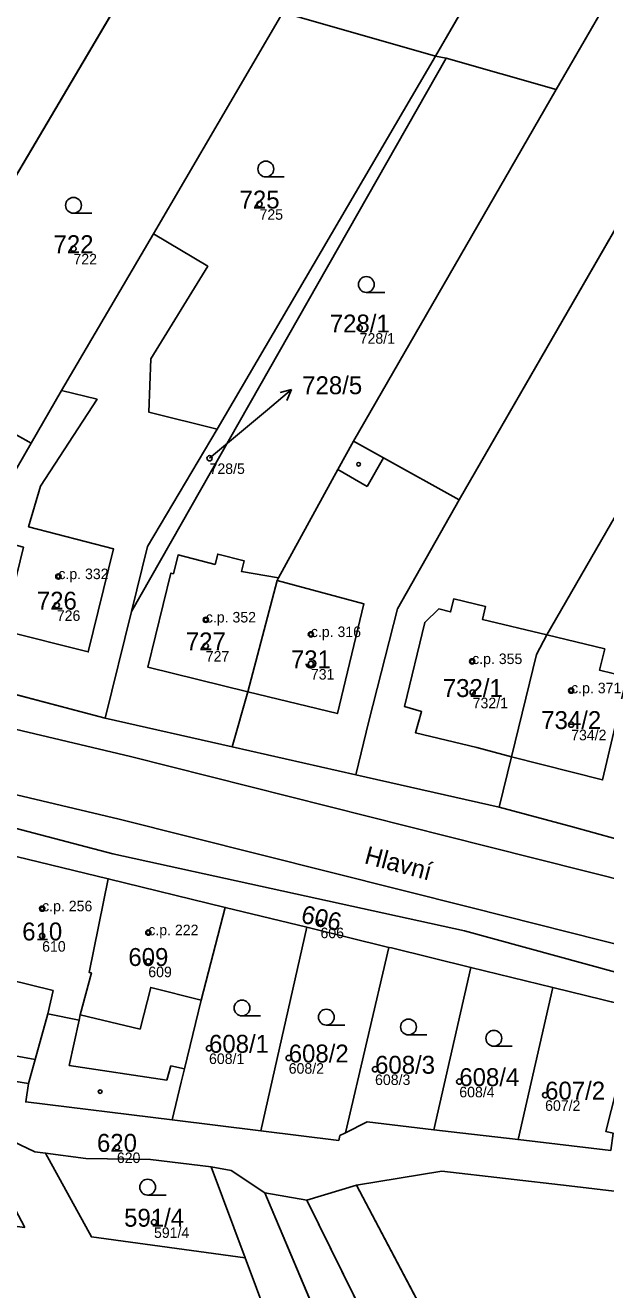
# Model space of a CAD drawing. Extents: x -603967 to -594699, y -1179315 to -1165625.
# Drawn here: x -598303.9 to -598248.8, y -1172272.3 to -1172152.4 of the extents above; entities that cross this region are included whole.
import ezdxf

# ---------------------------------------------------------------- set-up
doc = ezdxf.new("R2010")
doc.units = 0
for name, color, linetype in [('Definiční body', 7, 'Continuous'), ('Hranice parcel', 7, 'Continuous'), ('Parcelní čísla', 7, 'Continuous'), ('Polygon budovy', 7, 'Continuous'), ('Polygon parcely', 7, 'Continuous'), ('Pop  PČ popisy', 7, 'Continuous'), ('Vnitřní kresba', 7, 'Continuous'), ('Značky budov', 7, 'Continuous'), ('Značky kultur', 7, 'Continuous')]:
    doc.layers.add(name, color=color, linetype=linetype)

msp = doc.modelspace()

# ---------------------------------------------------------------- linework, layer by layer
at = {"layer": 'Definiční body'}
for centre in [(-598281.67, -1172169.35994), (-598299.32, -1172173.58994), (-598272.17, -1172181.10994), (-598286.41, -1172193.45994), (-598300.75, -1172204.66994), (-598300.9, -1172207.38994), (-598286.76, -1172208.77994), (-598276.8, -1172210.15994), (-598286.77, -1172211.24994), (-598276.8, -1172212.94994), (-598261.5, -1172212.71994), (-598261.45, -1172215.66994), (-598252.11, -1172215.48994), (-598252.11, -1172218.70994), (-598302.29, -1172236.15994), (-598292.22, -1172238.42994), (-598275.89, -1172237.46994), (-598302.29, -1172238.74994), (-598292.22, -1172241.16994), (-598286.46, -1172249.39994), (-598278.9, -1172250.31994), (-598270.71, -1172251.38994), (-598262.72, -1172252.55994), (-598254.58, -1172253.83994), (-598295.2, -1172258.78994), (-598291.68, -1172265.88994)]:
    msp.add_circle(centre, 0.25, dxfattribs=at)
at = {"layer": 'Hranice parcel'}
for p, q in [((-598192.13, -1172052.55), (-598253.54, -1172158.49)), ((-598262.73, -1172197.4), (-598180.62, -1172054.99)), ((-598219.4, -1172076.9), (-598264.99, -1172155.33)), ((-598293.34, -1172147.3), (-598315.69, -1172185.14)), ((-598291.74, -1172172.17), (-598279.47, -1172151.21)), ((-598264.99, -1172155.33), (-598279.47, -1172151.21)), ((-598285.68, -1172190.7), (-598264.99, -1172155.33)), ((-598264.99, -1172155.33), (-598263.97, -1172155.53)), ((-598263.97, -1172155.53), (-598293.8, -1172207.98)), ((-598253.54, -1172158.49), (-598263.97, -1172155.53)), ((-598253.54, -1172158.49), (-598272.77, -1172191.84)), ((-598300.44, -1172187.02), (-598291.74, -1172172.17)), ((-598303.33, -1172192.02), (-598315.69, -1172185.14)), ((-598303.33, -1172192.02), (-598300.44, -1172187.02)), ((-598292.18, -1172189.08), (-598285.68, -1172190.7)), ((-598306.86, -1172198.12), (-598303.33, -1172192.02)), ((-598282.78, -1172215.59), (-598280, -1172205.04)), ((-598280, -1172205.04), (-598279.86, -1172204.78)), ((-598296.31, -1172218.09), (-598293.8, -1172207.98)), ((-598254.41, -1172210.21), (-598260.52, -1172208.74)), ((-598255.39, -1172212.06), (-598254.41, -1172210.21)), ((-598257.77, -1172221.76), (-598255.39, -1172212.06)), ((-598311.2, -1172214.17), (-598296.31, -1172218.09)), ((-598284.25, -1172220.81), (-598282.78, -1172215.59)), ((-598296.31, -1172218.09), (-598284.25, -1172220.81)), ((-598272.52, -1172223.46), (-598284.25, -1172220.81)), ((-598258.93, -1172226.53), (-598257.77, -1172221.76)), ((-598272.52, -1172223.46), (-598258.93, -1172226.53)), ((-598304.76, -1172231.23), (-598296.02, -1172233.33)), ((-598296.02, -1172233.33), (-598284.92, -1172236.04)), ((-598284.92, -1172236.04), (-598277.18, -1172237.93)), ((-598281.56, -1172257.22), (-598277.18, -1172237.93)), ((-598277.18, -1172237.93), (-598269.4, -1172239.83)), ((-598273.52, -1172257.41), (-598269.4, -1172239.83)), ((-598261.62, -1172241.73), (-598265.15, -1172257.12)), ((-598261.62, -1172241.73), (-598253.86, -1172243.64)), ((-598257.14, -1172258.05), (-598253.86, -1172243.64)), ((-598253.86, -1172243.64), (-598245.84, -1172245.6)), ((-598309.55, -1172251.78), (-598303.57, -1172252.75)), ((-598289.95, -1172256.19), (-598289.09, -1172252.61)), ((-598289.95, -1172256.19), (-598281.56, -1172257.22)), ((-598302.99, -1172259.2), (-598306.52, -1172257.53)), ((-598301.96, -1172259.34), (-598302.99, -1172259.2)), ((-598298.16, -1172259.86), (-598301.96, -1172259.34)), ((-598283.04, -1172269.26), (-598286.26, -1172260.63)), ((-598263.04, -1172305.91), (-598281.18, -1172263.1)), ((-598277.17, -1172263.79), (-598281.18, -1172263.1)), ((-598272.47, -1172262.37), (-598277.17, -1172263.79)), ((-598272.47, -1172262.37), (-598243.44, -1172317.29)), ((-598260.92, -1172296.73), (-598277.17, -1172263.79)), ((-598268.5, -1172308.18), (-598283.04, -1172269.26))]:
    msp.add_line(p, q, dxfattribs=at)
for points in [[(-598291.74, -1172172.17), (-598286.58, -1172175.25), (-598291.97, -1172184.04), (-598292.18, -1172189.08)], [(-598254.41, -1172210.21), (-598248.38, -1172199.75), (-598246.15, -1172195.9), (-598239.34, -1172184.27)], [(-598293.8, -1172207.98), (-598292.3, -1172201.83), (-598285.68, -1172190.7)], [(-598279.86, -1172204.78), (-598274.25, -1172194.54), (-598272.77, -1172191.84)], [(-598272.77, -1172191.84), (-598269.91, -1172193.42), (-598262.73, -1172197.4)], [(-598262.73, -1172197.4), (-598268.58, -1172207.73), (-598271.3, -1172218.4), (-598272.52, -1172223.46)], [(-598279.86, -1172204.78), (-598283.39, -1172204.18), (-598283.13, -1172203.18), (-598285.64, -1172202.54), (-598285.89, -1172203.52), (-598289.4, -1172202.63), (-598289.84, -1172204.41), (-598290.07, -1172204.35)], [(-598290.07, -1172204.35), (-598292.28, -1172213.25), (-598282.78, -1172215.59)], [(-598260.52, -1172208.74), (-598260.22, -1172207.52), (-598263.25, -1172206.79), (-598263.54, -1172208.02), (-598264.65, -1172207.75), (-598266, -1172209.02), (-598267.91, -1172217), (-598266.29, -1172217.47), (-598266.88, -1172219.49), (-598261.07, -1172220.89), (-598257.77, -1172221.76)], [(-598233.22, -1172246.2), (-598262.22, -1172238.25), (-598295.58, -1172230.95), (-598329.07, -1172222.19), (-598354.13, -1172216.53)], [(-598258.93, -1172226.53), (-598251.97, -1172228.39), (-598247.86, -1172229.53)], [(-598296.02, -1172233.33), (-598297.84, -1172242.21), (-598297.62, -1172242.26), (-598298.67, -1172246.24), (-598298.78, -1172246.73), (-598301.74, -1172246.13), (-598302.94, -1172250.46), (-598303.57, -1172252.75)], [(-598289.09, -1172252.61), (-598288.79, -1172251.36), (-598287.21, -1172244.83), (-598284.92, -1172236.04)], [(-598269.4, -1172239.83), (-598269.15, -1172239.89), (-598261.62, -1172241.73)], [(-598303.57, -1172252.75), (-598303.85, -1172254.48), (-598289.95, -1172256.19)], [(-598273.52, -1172257.41), (-598274.06, -1172257.68), (-598274.15, -1172258.13), (-598281.56, -1172257.22)], [(-598265.15, -1172257.12), (-598271.47, -1172256.38), (-598273.52, -1172257.41)], [(-598257.14, -1172258.05), (-598263.48, -1172257.31), (-598265.15, -1172257.12)], [(-598248.11, -1172257.46), (-598248.35, -1172259.08), (-598257.14, -1172258.05)], [(-598283.04, -1172269.26), (-598297.61, -1172267.29), (-598301.96, -1172259.34)], [(-598286.26, -1172260.63), (-598292.02, -1172259.95), (-598298.16, -1172259.86)], [(-598281.18, -1172263.1), (-598284.36, -1172260.97), (-598286.26, -1172260.63)], [(-598227.48, -1172265.39), (-598252.29, -1172262.45), (-598264.39, -1172261.06), (-598272.47, -1172262.37)]]:
    msp.add_lwpolyline(points, dxfattribs=at)
at = {"layer": 'Polygon budovy'}
for points in [[(-598306.86, -1172198.12), (-598307.56, -1172200.98), (-598304.06, -1172201.89), (-598305.99, -1172209.8), (-598297.92, -1172211.82), (-598295.51, -1172202.05), (-598303.58, -1172199.96), (-598302.46, -1172196.09), (-598297.08, -1172187.86), (-598300.44, -1172187.02), (-598303.33, -1172192.02)], [(-598292.28, -1172213.25), (-598282.78, -1172215.59), (-598280, -1172205.04), (-598279.86, -1172204.78), (-598283.39, -1172204.18), (-598283.13, -1172203.18), (-598285.64, -1172202.54), (-598285.89, -1172203.52), (-598289.4, -1172202.63), (-598289.84, -1172204.41), (-598290.07, -1172204.35)], [(-598282.78, -1172215.59), (-598274.28, -1172217.66), (-598271.76, -1172207.27), (-598280, -1172205.04)], [(-598267.91, -1172217), (-598266.29, -1172217.47), (-598266.88, -1172219.49), (-598261.07, -1172220.89), (-598257.77, -1172221.76), (-598255.39, -1172212.06), (-598254.41, -1172210.21), (-598260.52, -1172208.74), (-598260.22, -1172207.52), (-598263.25, -1172206.79), (-598263.54, -1172208.02), (-598264.65, -1172207.75), (-598266, -1172209.02)], [(-598246.82, -1172214.18), (-598249.41, -1172213.55), (-598248.93, -1172211.54), (-598254.41, -1172210.21), (-598255.39, -1172212.06), (-598257.77, -1172221.76), (-598249.13, -1172223.96)], [(-598305.49, -1172242.87), (-598301.25, -1172243.93), (-598301.74, -1172246.13), (-598298.78, -1172246.73), (-598298.67, -1172246.24), (-598297.62, -1172242.26), (-598297.84, -1172242.21), (-598296.02, -1172233.33), (-598304.76, -1172231.23), (-598307.39, -1172242.66), (-598307.74, -1172243.58), (-598305.84, -1172244.02)], [(-598297.62, -1172242.26), (-598298.67, -1172246.24), (-598293, -1172247.57), (-598291.98, -1172243.62), (-598287.21, -1172244.83), (-598284.92, -1172236.04), (-598296.02, -1172233.33), (-598297.84, -1172242.21)]]:
    msp.add_lwpolyline(points, close=True, dxfattribs=at)
at = {"layer": 'Polygon parcely'}
for points in [[(-598192.13, -1172052.55), (-598203.49, -1172049.32), (-598212.04, -1172064.24), (-598219.4, -1172076.9), (-598264.99, -1172155.33), (-598263.97, -1172155.53), (-598253.54, -1172158.49)], [(-598180.62, -1172054.99), (-598192.13, -1172052.55), (-598253.54, -1172158.49), (-598272.77, -1172191.84), (-598269.91, -1172193.42), (-598262.73, -1172197.4)], [(-598166.85, -1172058.43), (-598180.62, -1172054.99), (-598262.73, -1172197.4), (-598268.58, -1172207.73), (-598271.3, -1172218.4), (-598272.52, -1172223.46), (-598258.93, -1172226.53), (-598257.77, -1172221.76), (-598261.07, -1172220.89), (-598266.88, -1172219.49), (-598266.29, -1172217.47), (-598267.91, -1172217), (-598266, -1172209.02), (-598264.65, -1172207.75), (-598263.54, -1172208.02), (-598263.25, -1172206.79), (-598260.22, -1172207.52), (-598260.52, -1172208.74), (-598254.41, -1172210.21), (-598248.38, -1172199.75), (-598246.15, -1172195.9), (-598239.34, -1172184.27), (-598213.34, -1172139.51)], [(-598279.47, -1172151.21), (-598264.99, -1172155.33), (-598219.4, -1172076.9), (-598225.78, -1172073.15), (-598266.37, -1172142.67), (-598273.33, -1172140.7)], [(-598308.72, -1172143.41), (-598328.37, -1172177.8), (-598315.69, -1172185.14), (-598293.34, -1172147.3)], [(-598293.34, -1172147.3), (-598315.69, -1172185.14), (-598303.33, -1172192.02), (-598300.44, -1172187.02), (-598291.74, -1172172.17), (-598279.47, -1172151.21)], [(-598279.47, -1172151.21), (-598291.74, -1172172.17), (-598286.58, -1172175.25), (-598291.97, -1172184.04), (-598292.18, -1172189.08), (-598285.68, -1172190.7), (-598264.99, -1172155.33)], [(-598293.8, -1172207.98), (-598263.97, -1172155.53), (-598264.99, -1172155.33), (-598285.68, -1172190.7), (-598292.3, -1172201.83)], [(-598253.54, -1172158.49), (-598263.97, -1172155.53), (-598293.8, -1172207.98), (-598296.31, -1172218.09), (-598284.25, -1172220.81), (-598282.78, -1172215.59), (-598292.28, -1172213.25), (-598290.07, -1172204.35), (-598289.84, -1172204.41), (-598289.4, -1172202.63), (-598285.89, -1172203.52), (-598285.64, -1172202.54), (-598283.13, -1172203.18), (-598283.39, -1172204.18), (-598279.86, -1172204.78), (-598274.25, -1172194.54), (-598272.77, -1172191.84)], [(-598292.3, -1172201.83), (-598285.68, -1172190.7), (-598292.18, -1172189.08), (-598291.97, -1172184.04), (-598286.58, -1172175.25), (-598291.74, -1172172.17), (-598300.44, -1172187.02), (-598303.33, -1172192.02), (-598306.86, -1172198.12), (-598307.56, -1172200.98), (-598311.2, -1172214.17), (-598296.31, -1172218.09), (-598293.8, -1172207.98)], [(-598311.2, -1172214.17), (-598307.56, -1172200.98), (-598306.86, -1172198.12), (-598303.33, -1172192.02), (-598315.69, -1172185.14), (-598321.38, -1172195), (-598322.03, -1172197.52), (-598325.85, -1172210.32)], [(-598247.86, -1172229.53), (-598242.46, -1172208.34), (-598230.67, -1172189.31), (-598239.34, -1172184.27), (-598246.15, -1172195.9), (-598248.38, -1172199.75), (-598254.41, -1172210.21), (-598255.39, -1172212.06), (-598257.77, -1172221.76), (-598258.93, -1172226.53), (-598251.97, -1172228.39)], [(-598280, -1172205.04), (-598282.78, -1172215.59), (-598284.25, -1172220.81), (-598272.52, -1172223.46), (-598271.3, -1172218.4), (-598268.58, -1172207.73), (-598262.73, -1172197.4), (-598269.91, -1172193.42), (-598272.77, -1172191.84), (-598274.25, -1172194.54), (-598279.86, -1172204.78)], [(-598292.28, -1172213.25), (-598282.78, -1172215.59), (-598280, -1172205.04), (-598279.86, -1172204.78), (-598283.39, -1172204.18), (-598283.13, -1172203.18), (-598285.64, -1172202.54), (-598285.89, -1172203.52), (-598289.4, -1172202.63), (-598289.84, -1172204.41), (-598290.07, -1172204.35)], [(-598257.77, -1172221.76), (-598255.39, -1172212.06), (-598254.41, -1172210.21), (-598260.52, -1172208.74), (-598260.22, -1172207.52), (-598263.25, -1172206.79), (-598263.54, -1172208.02), (-598264.65, -1172207.75), (-598266, -1172209.02), (-598267.91, -1172217), (-598266.29, -1172217.47), (-598266.88, -1172219.49), (-598261.07, -1172220.89)], [(-598303.57, -1172252.75), (-598302.94, -1172250.46), (-598301.74, -1172246.13), (-598298.78, -1172246.73), (-598298.67, -1172246.24), (-598297.62, -1172242.26), (-598297.84, -1172242.21), (-598296.02, -1172233.33), (-598304.76, -1172231.23), (-598307.39, -1172242.66), (-598307.74, -1172243.58), (-598309.01, -1172246.92), (-598309.17, -1172248.36), (-598309.24, -1172248.94), (-598309.28, -1172249.34), (-598309.55, -1172251.78)], [(-598289.95, -1172256.19), (-598289.09, -1172252.61), (-598288.79, -1172251.36), (-598287.21, -1172244.83), (-598284.92, -1172236.04), (-598296.02, -1172233.33), (-598297.84, -1172242.21), (-598297.62, -1172242.26), (-598298.67, -1172246.24), (-598298.78, -1172246.73), (-598301.74, -1172246.13), (-598302.94, -1172250.46), (-598303.57, -1172252.75), (-598303.85, -1172254.48)], [(-598281.56, -1172257.22), (-598277.18, -1172237.93), (-598284.92, -1172236.04), (-598287.21, -1172244.83), (-598288.79, -1172251.36), (-598289.09, -1172252.61), (-598289.95, -1172256.19)], [(-598273.52, -1172257.41), (-598269.4, -1172239.83), (-598277.18, -1172237.93), (-598281.56, -1172257.22), (-598274.15, -1172258.13), (-598274.06, -1172257.68)], [(-598261.62, -1172241.73), (-598269.15, -1172239.89), (-598269.4, -1172239.83), (-598273.52, -1172257.41), (-598271.47, -1172256.38), (-598265.15, -1172257.12)], [(-598257.14, -1172258.05), (-598253.86, -1172243.64), (-598261.62, -1172241.73), (-598265.15, -1172257.12), (-598263.48, -1172257.31)], [(-598245.84, -1172245.6), (-598253.86, -1172243.64), (-598257.14, -1172258.05), (-598248.35, -1172259.08), (-598248.11, -1172257.46), (-598248.83, -1172257.28)], [(-598303.93, -1172266.4), (-598315.91, -1172264.83), (-598326.99, -1172263.34), (-598319.17, -1172285.68), (-598299.47, -1172281.59), (-598297.58, -1172290.37), (-598293.09, -1172289.68), (-598278, -1172325.89), (-598273.84, -1172324.25), (-598272.98, -1172326.5), (-598268.73, -1172324.88), (-598268.68, -1172325.02), (-598262.72, -1172322.88), (-598264.67, -1172318.01), (-598264.81, -1172318.07), (-598268.5, -1172308.18), (-598283.04, -1172269.26), (-598297.61, -1172267.29), (-598301.96, -1172259.34), (-598302.99, -1172259.2), (-598306.52, -1172257.53), (-598308.85, -1172257.1)], [(-598283.04, -1172269.26), (-598286.26, -1172260.63), (-598292.02, -1172259.95), (-598298.16, -1172259.86), (-598301.96, -1172259.34), (-598297.61, -1172267.29)], [(-598263.04, -1172305.91), (-598281.18, -1172263.1), (-598284.36, -1172260.97), (-598286.26, -1172260.63), (-598283.04, -1172269.26), (-598268.5, -1172308.18)], [(-598232.03, -1172306.97), (-598218.65, -1172302.82), (-598218.59, -1172303.01), (-598215.97, -1172302.17), (-598217.18, -1172298.45), (-598226.7, -1172267.87), (-598227.48, -1172265.39), (-598252.29, -1172262.45), (-598264.39, -1172261.06), (-598272.47, -1172262.37), (-598243.44, -1172317.29), (-598242.16, -1172318.04), (-598232.72, -1172312.96), (-598234.13, -1172309.94), (-598231.52, -1172308.6)], [(-598281.18, -1172263.1), (-598263.04, -1172305.91), (-598260.97, -1172305.05), (-598260.62, -1172304.91), (-598263.68, -1172297.98), (-598260.92, -1172296.73), (-598277.17, -1172263.79)], [(-598272.47, -1172262.37), (-598277.17, -1172263.79), (-598260.92, -1172296.73), (-598257.5, -1172303.45), (-598250.34, -1172319.46), (-598248.17, -1172318.47), (-598243.44, -1172317.29)]]:
    msp.add_lwpolyline(points, close=True, dxfattribs=at)
for points in [[(-598247.86, -1172229.53), (-598251.97, -1172228.39), (-598258.93, -1172226.53), (-598272.52, -1172223.46), (-598284.25, -1172220.81), (-598296.31, -1172218.09), (-598311.2, -1172214.17), (-598325.85, -1172210.32), (-598339.96, -1172206.51), (-598354.5, -1172202.58), (-598368.57, -1172199.04), (-598381.55, -1172195.78), (-598386.4, -1172194.56), (-598394.33, -1172192.57), (-598400.99, -1172190.9)], [(-598398.67, -1172204.06), (-598380.14, -1172209.25), (-598379.41, -1172209.45), (-598371.56, -1172211.55), (-598370.93, -1172211.73), (-598354.13, -1172216.53), (-598329.07, -1172222.19), (-598295.58, -1172230.95), (-598262.22, -1172238.25), (-598233.22, -1172246.2)], [(-598233.22, -1172246.2), (-598262.22, -1172238.25), (-598295.58, -1172230.95), (-598329.07, -1172222.19), (-598354.13, -1172216.53), (-598370.93, -1172211.73), (-598371.65, -1172214.73), (-598365.33, -1172216.31), (-598360.86, -1172217.38), (-598354.05, -1172219.09), (-598346.33, -1172221.05), (-598339.3, -1172222.8), (-598332.06, -1172224.62), (-598324.06, -1172226.49), (-598312.44, -1172229.39), (-598304.76, -1172231.23), (-598296.02, -1172233.33), (-598284.92, -1172236.04), (-598277.18, -1172237.93), (-598269.4, -1172239.83), (-598269.15, -1172239.89), (-598261.62, -1172241.73), (-598253.86, -1172243.64), (-598245.84, -1172245.6)], [(-598248.35, -1172259.08), (-598257.14, -1172258.05), (-598263.48, -1172257.31), (-598265.15, -1172257.12), (-598271.47, -1172256.38), (-598273.52, -1172257.41), (-598274.06, -1172257.68), (-598274.15, -1172258.13), (-598281.56, -1172257.22), (-598289.95, -1172256.19), (-598303.85, -1172254.48), (-598303.57, -1172252.75), (-598309.55, -1172251.78)], [(-598306.52, -1172257.53), (-598302.99, -1172259.2), (-598301.96, -1172259.34), (-598298.16, -1172259.86), (-598292.02, -1172259.95), (-598286.26, -1172260.63), (-598284.36, -1172260.97), (-598281.18, -1172263.1), (-598277.17, -1172263.79), (-598272.47, -1172262.37), (-598264.39, -1172261.06), (-598252.29, -1172262.45), (-598227.48, -1172265.39)]]:
    msp.add_lwpolyline(points, dxfattribs=at)
at = {"layer": 'Pop  PČ popisy'}
for p, q in [((-598280.92, -1172188.88), (-598278.621, -1172186.951)), ((-598278.621, -1172186.951), (-598279.71, -1172187.211)), ((-598278.621, -1172186.951), (-598279.066, -1172187.978)), ((-598286.41, -1172193.46), (-598280.92, -1172188.88))]:
    msp.add_line(p, q, dxfattribs=at)
at = {"layer": 'Vnitřní kresba'}
for p, q in [((-598297.08, -1172187.86), (-598300.44, -1172187.02)), ((-598297.08, -1172187.86), (-598302.46, -1172196.09)), ((-598271.45, -1172196.13), (-598269.91, -1172193.42)), ((-598274.25, -1172194.54), (-598271.45, -1172196.13)), ((-598302.46, -1172196.09), (-598303.58, -1172199.96)), ((-598295.51, -1172202.05), (-598303.58, -1172199.96)), ((-598297.92, -1172211.82), (-598295.51, -1172202.05)), ((-598280, -1172205.04), (-598271.76, -1172207.27)), ((-598271.76, -1172207.27), (-598274.28, -1172217.66)), ((-598305.99, -1172209.8), (-598297.92, -1172211.82)), ((-598248.93, -1172211.54), (-598254.41, -1172210.21)), ((-598249.41, -1172213.55), (-598248.93, -1172211.54)), ((-598326.87, -1172213.89), (-598293.9, -1172221.75)), ((-598246.82, -1172214.18), (-598249.41, -1172213.55)), ((-598249.13, -1172223.96), (-598246.82, -1172214.18)), ((-598274.28, -1172217.66), (-598282.78, -1172215.59)), ((-598294.99, -1172227.69), (-598328.41, -1172219.71)), ((-598260.03, -1172230.28), (-598293.9, -1172221.75)), ((-598257.77, -1172221.76), (-598249.13, -1172223.96)), ((-598294.99, -1172227.69), (-598261.62, -1172236.06)), ((-598231.22, -1172237.49), (-598260.03, -1172230.28)), ((-598261.62, -1172236.06), (-598232.57, -1172243.36)), ((-598305.49, -1172242.87), (-598301.25, -1172243.93)), ((-598301.25, -1172243.93), (-598301.74, -1172246.13)), ((-598291.98, -1172243.62), (-598293, -1172247.57)), ((-598287.21, -1172244.83), (-598291.98, -1172243.62)), ((-598298.67, -1172246.24), (-598293, -1172247.57)), ((-598299.73, -1172251.02), (-598298.78, -1172246.73)), ((-598302.94, -1172250.46), (-598309.28, -1172249.34)), ((-598299.73, -1172251.02), (-598290.45, -1172252.42)), ((-598290.45, -1172252.42), (-598290.09, -1172251.07)), ((-598290.09, -1172251.07), (-598288.79, -1172251.36))]:
    msp.add_line(p, q, dxfattribs=at)
at = {"layer": 'Značky budov'}
for centre in [(-598272.2768, -1172194.02916), (-598300.7568, -1172204.66916), (-598286.7668, -1172208.77916), (-598276.8068, -1172210.15916), (-598261.5068, -1172212.71916), (-598252.1168, -1172215.48916), (-598302.2968, -1172236.15916), (-598292.2268, -1172238.42916), (-598296.7868, -1172253.50916)]:
    msp.add_circle(centre, 0.175, dxfattribs=at)
at = {"layer": 'Značky kultur'}
for p, q in [((-598281.073, -1172166.79), (-598279.323, -1172166.79)), ((-598299.313, -1172170.23), (-598297.563, -1172170.23)), ((-598271.543, -1172177.74), (-598269.793, -1172177.74)), ((-598283.333, -1172246.33), (-598281.583, -1172246.33)), ((-598275.333, -1172247.2), (-598273.583, -1172247.2)), ((-598267.543, -1172248.13), (-598265.793, -1172248.13)), ((-598259.443, -1172249.2), (-598257.693, -1172249.2)), ((-598292.283, -1172263.32), (-598290.533, -1172263.32))]:
    msp.add_line(p, q, dxfattribs=at)
for centre in [(-598281.07286, -1172166.03981), (-598299.31286, -1172169.47981), (-598271.54286, -1172176.98981), (-598283.33286, -1172245.57981), (-598275.33286, -1172246.44981), (-598267.54286, -1172247.37981), (-598259.44286, -1172248.44981), (-598292.28286, -1172262.56981)]:
    msp.add_circle(centre, 0.75, dxfattribs=at)

# ---------------------------------------------------------------- texts
at = {"layer": 'Definiční body'}
for s, p in [('725', (-598281.67, -1172170.849)), ('722', (-598299.32, -1172175.079)), ('728/1', (-598272.17, -1172182.599)), ('728/5', (-598286.41, -1172194.949)), ('c.p. 332', (-598300.75, -1172204.92)), ('726', (-598300.9, -1172208.879)), ('c.p. 352', (-598286.76, -1172209.03)), ('c.p. 316', (-598276.8, -1172210.41)), ('727', (-598286.77, -1172212.739)), ('c.p. 355', (-598261.5, -1172212.97)), ('731', (-598276.8, -1172214.439)), ('c.p. 371', (-598252.11, -1172215.74)), ('732/1', (-598261.45, -1172217.159)), ('734/2', (-598252.11, -1172220.199)), ('c.p. 256', (-598302.29, -1172236.41)), ('c.p. 222', (-598292.22, -1172238.68)), ('606', (-598275.89, -1172238.959)), ('610', (-598302.29, -1172240.239)), ('609', (-598292.22, -1172242.659)), ('608/1', (-598286.46, -1172250.889)), ('608/2', (-598278.9, -1172251.809)), ('608/3', (-598270.71, -1172252.879)), ('608/4', (-598262.72, -1172254.049)), ('607/2', (-598254.58, -1172255.329)), ('620', (-598295.2, -1172260.279)), ('591/4', (-598291.68, -1172267.379))]:
    msp.add_text(s, height=0.999996, dxfattribs=at).set_placement(p)
at = {"layer": 'Parcelní čísla'}
for s, p in [('725', (-598283.56, -1172169.785)), ('722', (-598301.21, -1172174.015)), ('728/1', (-598275.006, -1172181.535)), ('728/5', (-598277.62, -1172187.385)), ('726', (-598302.79, -1172207.815)), ('727', (-598288.66, -1172211.675)), ('731', (-598278.69, -1172213.375)), ('732/1', (-598264.286, -1172216.095)), ('734/2', (-598254.946, -1172219.135)), ('610', (-598304.18, -1172239.175)), ('609', (-598294.11, -1172241.595)), ('608/1', (-598286.46, -1172249.825)), ('608/2', (-598278.9, -1172250.745)), ('608/3', (-598270.71, -1172251.815)), ('608/4', (-598262.72, -1172252.985)), ('607/2', (-598254.58, -1172254.265)), ('620', (-598297.09, -1172259.215)), ('591/4', (-598294.516, -1172266.315))]:
    msp.add_text(s, height=1.699998, dxfattribs=at).set_placement(p)
msp.add_text('606', height=1.699998, rotation=347, dxfattribs=at).set_placement((-598277.828, -1172237.458))
at = {"layer": 'Pop  PČ popisy'}
msp.add_text('Hlavní', height=1.699998, rotation=345, dxfattribs=at).set_placement((-598271.816, -1172231.84))

doc.saveas('drawing.dxf')
